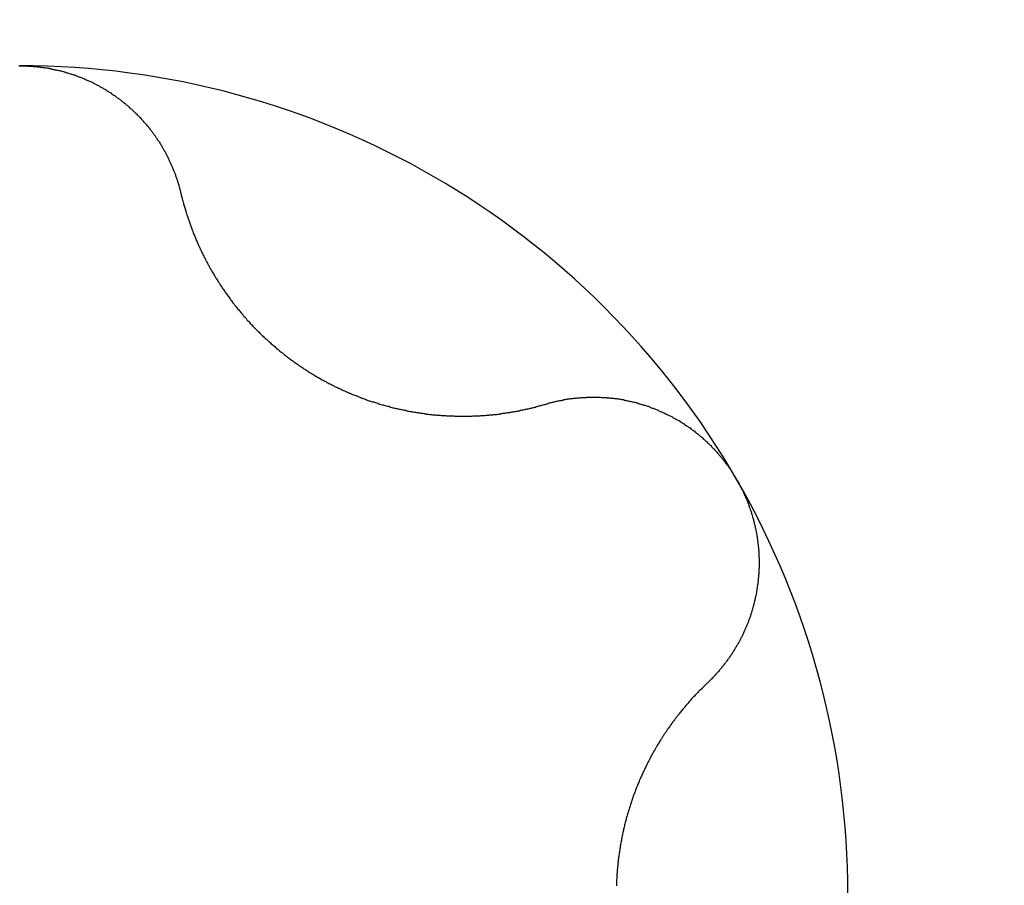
# Model space of a CAD drawing. Extents: x 1107 to 4046, y 937 to 3355.
# Tile 680 of 861: x 2098.98 to 2101.65, y 3010.04 to 3012.39. Entities that reach past the tile are written whole.
import ezdxf

# ---------------------------------------------------------------- set-up
doc = ezdxf.new("R2010")
doc.units = 0
doc.layers.add('KF_VIDA_L___C_BOTTOM', color=7, linetype='CONTINUOUS')

# ---------------------------------------------------------------- blocks, each defined once
blk = doc.blocks.new('KF_VIDA_L___C_BOTTOM')
at = {"layer": 'KF_VIDA_L___C_BOTTOM'}
for points in [[(-88.0024, 137.25, 0), (-88, 137.25, 0)], [(-88, 137.25, 0), (-87.9976, 137.25, 0), (-87.9952, 137.25, 0), (-87.9928, 137.25, 0), (-87.9904, 137.25, 0), (-87.988, 137.25, 0), (-87.9855, 137.25, 0), (-87.9831, 137.25, 0), (-87.9807, 137.25, 0), (-87.9783, 137.249, 0), (-87.9759, 137.249, 0), (-87.9735, 137.249, 0), (-87.971, 137.249, 0), (-87.9686, 137.249, 0), (-87.9662, 137.249, 0), (-87.9638, 137.248, 0), (-87.9614, 137.248, 0), (-87.9589, 137.248, 0), (-87.9565, 137.248, 0), (-87.9541, 137.248, 0), (-87.9517, 137.247, 0), (-87.9492, 137.247, 0), (-87.9468, 137.247, 0), (-87.9444, 137.246, 0), (-87.942, 137.246, 0), (-87.9395, 137.246, 0), (-87.9371, 137.245, 0), (-87.9347, 137.245, 0), (-87.9323, 137.245, 0), (-87.9298, 137.244, 0), (-87.9274, 137.244, 0), (-87.925, 137.244, 0), (-87.9226, 137.243, 0), (-87.9202, 137.243, 0), (-87.9178, 137.242, 0), (-87.9153, 137.242, 0), (-87.9129, 137.241, 0), (-87.9105, 137.241, 0), (-87.9081, 137.24, 0), (-87.9057, 137.24, 0), (-87.9033, 137.239, 0), (-87.9009, 137.239, 0), (-87.8985, 137.238, 0), (-87.8961, 137.238, 0), (-87.8937, 137.237, 0), (-87.8913, 137.237, 0), (-87.8889, 137.236, 0), (-87.8865, 137.235, 0), (-87.8842, 137.235, 0), (-87.8818, 137.234, 0), (-87.8794, 137.233, 0), (-87.877, 137.233, 0), (-87.8747, 137.232, 0), (-87.8723, 137.231, 0), (-87.8699, 137.231, 0), (-87.8676, 137.23, 0), (-87.8652, 137.229, 0), (-87.8629, 137.228, 0), (-87.8605, 137.228, 0), (-87.8582, 137.227, 0), (-87.8558, 137.226, 0), (-87.8535, 137.225, 0), (-87.8512, 137.225, 0), (-87.8488, 137.224, 0), (-87.8465, 137.223, 0), (-87.8442, 137.222, 0), (-87.8419, 137.221, 0), (-87.8396, 137.22, 0), (-87.8373, 137.219, 0), (-87.835, 137.219, 0), (-87.8327, 137.218, 0), (-87.8304, 137.217, 0), (-87.8281, 137.216, 0), (-87.8258, 137.215, 0), (-87.8236, 137.214, 0), (-87.8213, 137.213, 0), (-87.8191, 137.212, 0), (-87.8168, 137.211, 0), (-87.8146, 137.21, 0), (-87.8123, 137.209, 0), (-87.8101, 137.208, 0), (-87.8079, 137.207, 0), (-87.8056, 137.206, 0), (-87.8034, 137.205, 0), (-87.8012, 137.204, 0), (-87.799, 137.203, 0), (-87.7968, 137.202, 0), (-87.7947, 137.2, 0), (-87.7925, 137.199, 0), (-87.7903, 137.198, 0), (-87.7882, 137.197, 0), (-87.786, 137.196, 0), (-87.7839, 137.195, 0), (-87.7817, 137.193, 0), (-87.7796, 137.192, 0), (-87.7775, 137.191, 0), (-87.7753, 137.19, 0), (-87.7732, 137.189, 0), (-87.7711, 137.187, 0), (-87.769, 137.186, 0), (-87.767, 137.185, 0), (-87.7649, 137.184, 0), (-87.7628, 137.182, 0), (-87.7608, 137.181, 0), (-87.7587, 137.18, 0), (-87.7567, 137.178, 0), (-87.7546, 137.177, 0), (-87.7526, 137.176, 0), (-87.7506, 137.174, 0), (-87.7486, 137.173, 0), (-87.7466, 137.172, 0), (-87.7446, 137.17, 0), (-87.7426, 137.169, 0), (-87.7406, 137.168, 0), (-87.7387, 137.166, 0), (-87.7367, 137.165, 0), (-87.7348, 137.163, 0), (-87.7328, 137.162, 0), (-87.7309, 137.16, 0), (-87.729, 137.159, 0), (-87.727, 137.158, 0), (-87.7251, 137.156, 0), (-87.7233, 137.155, 0), (-87.7214, 137.153, 0), (-87.7195, 137.152, 0), (-87.7176, 137.15, 0), (-87.7158, 137.149, 0), (-87.7139, 137.147, 0), (-87.7121, 137.146, 0), (-87.7103, 137.144, 0), (-87.7084, 137.143, 0), (-87.7066, 137.141, 0), (-87.7048, 137.139, 0), (-87.703, 137.138, 0), (-87.7013, 137.136, 0), (-87.6995, 137.135, 0), (-87.6977, 137.133, 0), (-87.696, 137.132, 0), (-87.6943, 137.13, 0), (-87.6925, 137.128, 0), (-87.6908, 137.127, 0), (-87.6891, 137.125, 0), (-87.6874, 137.124, 0), (-87.6857, 137.122, 0), (-87.6841, 137.12, 0), (-87.6824, 137.119, 0), (-87.6807, 137.117, 0), (-87.6791, 137.115, 0), (-87.6775, 137.114, 0), (-87.6758, 137.112, 0), (-87.6742, 137.11, 0), (-87.6726, 137.109, 0), (-87.671, 137.107, 0), (-87.6695, 137.105, 0), (-87.6679, 137.104, 0), (-87.6664, 137.102, 0), (-87.6648, 137.1, 0), (-87.6633, 137.098, 0), (-87.6618, 137.097, 0), (-87.6603, 137.095, 0), (-87.6588, 137.093, 0), (-87.6573, 137.092, 0), (-87.6558, 137.09, 0), (-87.6543, 137.088, 0), (-87.6529, 137.086, 0), (-87.6514, 137.085, 0), (-87.65, 137.083, 0), (-87.6486, 137.081, 0), (-87.6472, 137.079, 0), (-87.6458, 137.078, 0), (-87.6444, 137.076, 0), (-87.6431, 137.074, 0), (-87.6417, 137.072, 0), (-87.6404, 137.07, 0), (-87.639, 137.069, 0), (-87.6377, 137.067, 0), (-87.6364, 137.065, 0), (-87.635, 137.063, 0), (-87.6337, 137.061, 0), (-87.6324, 137.06, 0), (-87.6311, 137.058, 0), (-87.6299, 137.056, 0), (-87.6286, 137.054, 0), (-87.6273, 137.052, 0), (-87.6261, 137.05, 0), (-87.6248, 137.048, 0), (-87.6236, 137.047, 0), (-87.6224, 137.045, 0), (-87.6211, 137.043, 0), (-87.6199, 137.041, 0), (-87.6187, 137.039, 0), (-87.6175, 137.037, 0), (-87.6164, 137.035, 0), (-87.6152, 137.033, 0), (-87.614, 137.031, 0), (-87.6129, 137.029, 0), (-87.6117, 137.027, 0), (-87.6106, 137.025, 0), (-87.6095, 137.023, 0), (-87.6084, 137.021, 0), (-87.6073, 137.019, 0), (-87.6062, 137.018, 0), (-87.6051, 137.016, 0), (-87.604, 137.014, 0), (-87.6029, 137.012, 0), (-87.6019, 137.01, 0), (-87.6008, 137.008, 0), (-87.5998, 137.006, 0), (-87.5987, 137.003, 0), (-87.5977, 137.001, 0), (-87.5967, 136.999, 0), (-87.5957, 136.997, 0), (-87.5947, 136.995, 0), (-87.5938, 136.993, 0), (-87.5928, 136.991, 0), (-87.5918, 136.989, 0), (-87.5909, 136.987, 0), (-87.5899, 136.985, 0), (-87.589, 136.983, 0), (-87.5881, 136.981, 0), (-87.5872, 136.979, 0), (-87.5863, 136.977, 0), (-87.5854, 136.975, 0), (-87.5845, 136.973, 0), (-87.5837, 136.971, 0), (-87.5828, 136.968, 0), (-87.5819, 136.966, 0), (-87.5811, 136.964, 0), (-87.5803, 136.962, 0), (-87.5795, 136.96, 0), (-87.5787, 136.958, 0), (-87.5779, 136.956, 0), (-87.5771, 136.954, 0), (-87.5763, 136.951, 0), (-87.5756, 136.949, 0), (-87.5748, 136.947, 0), (-87.5741, 136.945, 0), (-87.5733, 136.943, 0), (-87.5726, 136.941, 0), (-87.5719, 136.939, 0), (-87.5712, 136.936, 0), (-87.5705, 136.934, 0), (-87.5699, 136.932, 0), (-87.5692, 136.93, 0), (-87.5686, 136.928, 0), (-87.5679, 136.926, 0), (-87.5673, 136.923, 0), (-87.5667, 136.921, 0), (-87.5661, 136.919, 0), (-87.5655, 136.917, 0), (-87.5649, 136.915, 0), (-87.5643, 136.913, 0), (-87.5638, 136.91, 0), (-87.5632, 136.908, 0), (-87.5627, 136.906, 0), (-87.5621, 136.904, 0)], [(-87.5621, 136.904, 0), (-87.5615, 136.901, 0), (-87.5609, 136.898, 0), (-87.5602, 136.896, 0), (-87.5595, 136.893, 0), (-87.5589, 136.89, 0), (-87.5582, 136.888, 0), (-87.5575, 136.885, 0), (-87.5568, 136.883, 0), (-87.5561, 136.88, 0), (-87.5553, 136.877, 0), (-87.5546, 136.875, 0), (-87.5539, 136.872, 0), (-87.5531, 136.869, 0), (-87.5523, 136.867, 0), (-87.5516, 136.864, 0), (-87.5508, 136.861, 0), (-87.55, 136.859, 0), (-87.5492, 136.856, 0), (-87.5484, 136.854, 0), (-87.5476, 136.851, 0), (-87.5468, 136.848, 0), (-87.5459, 136.846, 0), (-87.5451, 136.843, 0), (-87.5443, 136.84, 0), (-87.5434, 136.838, 0), (-87.5425, 136.835, 0), (-87.5417, 136.833, 0), (-87.5408, 136.83, 0), (-87.5399, 136.828, 0), (-87.539, 136.825, 0), (-87.5381, 136.822, 0), (-87.5372, 136.82, 0), (-87.5362, 136.817, 0), (-87.5353, 136.815, 0), (-87.5344, 136.812, 0), (-87.5334, 136.81, 0), (-87.5325, 136.807, 0), (-87.5315, 136.804, 0), (-87.5305, 136.802, 0), (-87.5295, 136.799, 0), (-87.5286, 136.797, 0), (-87.5276, 136.794, 0), (-87.5265, 136.792, 0), (-87.5255, 136.789, 0), (-87.5245, 136.787, 0), (-87.5235, 136.784, 0), (-87.5224, 136.782, 0), (-87.5214, 136.779, 0), (-87.5203, 136.777, 0), (-87.5193, 136.774, 0), (-87.5182, 136.772, 0), (-87.5171, 136.769, 0), (-87.5161, 136.767, 0), (-87.515, 136.764, 0), (-87.5139, 136.762, 0), (-87.5128, 136.76, 0), (-87.5116, 136.757, 0), (-87.5105, 136.755, 0), (-87.5094, 136.752, 0), (-87.5083, 136.75, 0), (-87.5071, 136.747, 0), (-87.506, 136.745, 0), (-87.5048, 136.743, 0), (-87.5036, 136.74, 0), (-87.5025, 136.738, 0), (-87.5013, 136.735, 0), (-87.5001, 136.733, 0), (-87.4989, 136.731, 0), (-87.4977, 136.728, 0), (-87.4965, 136.726, 0), (-87.4952, 136.723, 0), (-87.494, 136.721, 0), (-87.4927, 136.719, 0), (-87.4914, 136.716, 0), (-87.4902, 136.714, 0), (-87.4889, 136.711, 0), (-87.4876, 136.709, 0), (-87.4862, 136.707, 0), (-87.4849, 136.704, 0), (-87.4836, 136.702, 0), (-87.4822, 136.699, 0), (-87.4808, 136.697, 0), (-87.4795, 136.695, 0), (-87.4781, 136.692, 0), (-87.4767, 136.69, 0), (-87.4753, 136.687, 0), (-87.4738, 136.685, 0), (-87.4724, 136.683, 0), (-87.471, 136.68, 0), (-87.4695, 136.678, 0), (-87.468, 136.675, 0), (-87.4666, 136.673, 0), (-87.4651, 136.671, 0), (-87.4636, 136.668, 0), (-87.4621, 136.666, 0), (-87.4605, 136.663, 0), (-87.459, 136.661, 0), (-87.4574, 136.659, 0), (-87.4559, 136.656, 0), (-87.4543, 136.654, 0), (-87.4527, 136.651, 0), (-87.4512, 136.649, 0), (-87.4496, 136.647, 0), (-87.4479, 136.644, 0), (-87.4463, 136.642, 0), (-87.4447, 136.639, 0), (-87.443, 136.637, 0), (-87.4414, 136.635, 0), (-87.4397, 136.632, 0), (-87.438, 136.63, 0), (-87.4363, 136.628, 0), (-87.4346, 136.625, 0), (-87.4329, 136.623, 0), (-87.4312, 136.62, 0), (-87.4295, 136.618, 0), (-87.4277, 136.616, 0), (-87.426, 136.613, 0), (-87.4242, 136.611, 0), (-87.4225, 136.609, 0), (-87.4207, 136.606, 0), (-87.4189, 136.604, 0), (-87.4171, 136.602, 0), (-87.4153, 136.599, 0), (-87.4134, 136.597, 0), (-87.4116, 136.595, 0), (-87.4097, 136.592, 0), (-87.4079, 136.59, 0), (-87.406, 136.588, 0), (-87.4041, 136.585, 0), (-87.4022, 136.583, 0), (-87.4003, 136.581, 0), (-87.3984, 136.579, 0), (-87.3965, 136.576, 0), (-87.3946, 136.574, 0), (-87.3926, 136.572, 0), (-87.3907, 136.569, 0), (-87.3887, 136.567, 0), (-87.3868, 136.565, 0), (-87.3848, 136.563, 0), (-87.3828, 136.56, 0), (-87.3808, 136.558, 0), (-87.3788, 136.556, 0), (-87.3768, 136.554, 0), (-87.3747, 136.552, 0), (-87.3727, 136.549, 0), (-87.3706, 136.547, 0), (-87.3686, 136.545, 0), (-87.3665, 136.543, 0), (-87.3644, 136.541, 0), (-87.3623, 136.538, 0), (-87.3602, 136.536, 0), (-87.3581, 136.534, 0), (-87.356, 136.532, 0), (-87.3539, 136.53, 0), (-87.3517, 136.528, 0), (-87.3496, 136.526, 0), (-87.3474, 136.524, 0), (-87.3453, 136.521, 0), (-87.3431, 136.519, 0), (-87.3409, 136.517, 0), (-87.3387, 136.515, 0), (-87.3365, 136.513, 0), (-87.3343, 136.511, 0), (-87.3321, 136.509, 0), (-87.3299, 136.507, 0), (-87.3276, 136.505, 0), (-87.3254, 136.503, 0), (-87.3232, 136.501, 0), (-87.3209, 136.499, 0), (-87.3186, 136.497, 0), (-87.3164, 136.495, 0), (-87.3141, 136.493, 0), (-87.3118, 136.491, 0), (-87.3095, 136.489, 0), (-87.3072, 136.487, 0), (-87.3049, 136.485, 0), (-87.3026, 136.483, 0), (-87.3003, 136.481, 0), (-87.298, 136.479, 0), (-87.2956, 136.477, 0), (-87.2933, 136.475, 0), (-87.291, 136.473, 0), (-87.2886, 136.471, 0), (-87.2863, 136.47, 0), (-87.2839, 136.468, 0), (-87.2815, 136.466, 0), (-87.2792, 136.464, 0), (-87.2768, 136.462, 0), (-87.2744, 136.46, 0), (-87.272, 136.458, 0), (-87.2696, 136.457, 0), (-87.2672, 136.455, 0), (-87.2648, 136.453, 0), (-87.2624, 136.451, 0), (-87.26, 136.449, 0), (-87.2576, 136.448, 0), (-87.2552, 136.446, 0), (-87.2527, 136.444, 0), (-87.2503, 136.443, 0), (-87.2479, 136.441, 0), (-87.2454, 136.439, 0), (-87.243, 136.437, 0), (-87.2405, 136.436, 0), (-87.2381, 136.434, 0), (-87.2356, 136.432, 0), (-87.2332, 136.431, 0), (-87.2307, 136.429, 0), (-87.2282, 136.427, 0), (-87.2258, 136.426, 0), (-87.2233, 136.424, 0), (-87.2208, 136.423, 0), (-87.2183, 136.421, 0), (-87.2159, 136.419, 0), (-87.2134, 136.418, 0), (-87.2109, 136.416, 0), (-87.2084, 136.415, 0), (-87.2059, 136.413, 0), (-87.2034, 136.412, 0), (-87.2009, 136.41, 0), (-87.1984, 136.409, 0), (-87.1959, 136.407, 0), (-87.1934, 136.406, 0), (-87.1909, 136.404, 0), (-87.1884, 136.403, 0), (-87.1859, 136.401, 0), (-87.1834, 136.4, 0), (-87.1808, 136.399, 0), (-87.1783, 136.397, 0), (-87.1757, 136.396, 0), (-87.1732, 136.394, 0), (-87.1706, 136.393, 0), (-87.168, 136.392, 0), (-87.1654, 136.39, 0), (-87.1628, 136.389, 0), (-87.1602, 136.387, 0), (-87.1576, 136.386, 0), (-87.155, 136.385, 0), (-87.1523, 136.383, 0), (-87.1497, 136.382, 0), (-87.1471, 136.381, 0), (-87.1444, 136.379, 0), (-87.1417, 136.378, 0), (-87.1391, 136.377, 0), (-87.1364, 136.376, 0), (-87.1337, 136.374, 0), (-87.131, 136.373, 0), (-87.1283, 136.372, 0), (-87.1256, 136.371, 0), (-87.1229, 136.369, 0), (-87.1202, 136.368, 0), (-87.1174, 136.367, 0), (-87.1147, 136.366, 0), (-87.112, 136.364, 0), (-87.1092, 136.363, 0), (-87.1065, 136.362, 0), (-87.1037, 136.361, 0), (-87.1009, 136.36, 0), (-87.0982, 136.359, 0), (-87.0954, 136.357, 0), (-87.0926, 136.356, 0), (-87.0898, 136.355, 0), (-87.087, 136.354, 0), (-87.0842, 136.353, 0), (-87.0814, 136.352, 0), (-87.0786, 136.351, 0), (-87.0758, 136.35, 0), (-87.0729, 136.349, 0), (-87.0701, 136.347, 0), (-87.0673, 136.346, 0), (-87.0644, 136.345, 0), (-87.0616, 136.344, 0), (-87.0588, 136.343, 0), (-87.0559, 136.342, 0), (-87.0531, 136.341, 0), (-87.0502, 136.34, 0), (-87.0473, 136.339, 0), (-87.0445, 136.338, 0), (-87.0416, 136.337, 0), (-87.0387, 136.337, 0), (-87.0358, 136.336, 0), (-87.033, 136.335, 0), (-87.0301, 136.334, 0), (-87.0272, 136.333, 0), (-87.0243, 136.332, 0), (-87.0214, 136.331, 0), (-87.0185, 136.33, 0), (-87.0156, 136.329, 0), (-87.0127, 136.329, 0), (-87.0098, 136.328, 0), (-87.0069, 136.327, 0), (-87.004, 136.326, 0), (-87.0011, 136.325, 0), (-86.9982, 136.325, 0), (-86.9952, 136.324, 0), (-86.9923, 136.323, 0), (-86.9894, 136.322, 0), (-86.9865, 136.321, 0), (-86.9836, 136.321, 0), (-86.9806, 136.32, 0), (-86.9777, 136.319, 0), (-86.9748, 136.319, 0), (-86.9718, 136.318, 0), (-86.9689, 136.317, 0), (-86.966, 136.317, 0), (-86.9631, 136.316, 0), (-86.9601, 136.315, 0), (-86.9572, 136.315, 0), (-86.9543, 136.314, 0), (-86.9513, 136.314, 0), (-86.9484, 136.313, 0), (-86.9454, 136.312, 0), (-86.9425, 136.312, 0), (-86.9396, 136.311, 0), (-86.9366, 136.311, 0), (-86.9337, 136.31, 0), (-86.9308, 136.31, 0), (-86.9278, 136.309, 0), (-86.9249, 136.309, 0), (-86.922, 136.308, 0), (-86.919, 136.308, 0), (-86.9161, 136.307, 0), (-86.9132, 136.307, 0), (-86.9103, 136.306, 0), (-86.9073, 136.306, 0), (-86.9044, 136.306, 0), (-86.9015, 136.305, 0), (-86.8986, 136.305, 0), (-86.8956, 136.304, 0), (-86.8927, 136.304, 0), (-86.8898, 136.304, 0), (-86.8869, 136.303, 0), (-86.884, 136.303, 0), (-86.8811, 136.303, 0), (-86.8782, 136.302, 0), (-86.8753, 136.302, 0), (-86.8724, 136.302, 0), (-86.8695, 136.302, 0), (-86.8666, 136.301, 0), (-86.8637, 136.301, 0), (-86.8608, 136.301, 0), (-86.8579, 136.301, 0), (-86.855, 136.3, 0), (-86.8521, 136.3, 0), (-86.8493, 136.3, 0), (-86.8464, 136.3, 0), (-86.8435, 136.3, 0), (-86.8406, 136.299, 0), (-86.8378, 136.299, 0), (-86.8349, 136.299, 0), (-86.8321, 136.299, 0), (-86.8292, 136.299, 0), (-86.8264, 136.299, 0), (-86.8235, 136.299, 0), (-86.8207, 136.299, 0), (-86.8179, 136.298, 0), (-86.8151, 136.298, 0), (-86.8122, 136.298, 0), (-86.8094, 136.298, 0), (-86.8066, 136.298, 0), (-86.8038, 136.298, 0), (-86.801, 136.298, 0), (-86.7982, 136.298, 0), (-86.7954, 136.298, 0), (-86.7927, 136.298, 0), (-86.7899, 136.298, 0), (-86.7871, 136.298, 0), (-86.7844, 136.298, 0), (-86.7816, 136.298, 0), (-86.7788, 136.298, 0), (-86.7761, 136.298, 0), (-86.7734, 136.298, 0), (-86.7706, 136.298, 0), (-86.7679, 136.299, 0), (-86.7652, 136.299, 0), (-86.7625, 136.299, 0), (-86.7598, 136.299, 0), (-86.7571, 136.299, 0), (-86.7544, 136.299, 0), (-86.7517, 136.299, 0), (-86.7491, 136.299, 0), (-86.7464, 136.3, 0), (-86.7438, 136.3, 0), (-86.7411, 136.3, 0), (-86.7384, 136.3, 0), (-86.7358, 136.3, 0), (-86.7331, 136.301, 0), (-86.7304, 136.301, 0), (-86.7278, 136.301, 0), (-86.7251, 136.301, 0), (-86.7224, 136.302, 0), (-86.7198, 136.302, 0), (-86.7171, 136.302, 0), (-86.7144, 136.302, 0), (-86.7117, 136.303, 0), (-86.7091, 136.303, 0), (-86.7064, 136.303, 0), (-86.7037, 136.303, 0), (-86.701, 136.304, 0), (-86.6984, 136.304, 0), (-86.6957, 136.304, 0), (-86.693, 136.305, 0), (-86.6903, 136.305, 0), (-86.6876, 136.306, 0), (-86.6849, 136.306, 0), (-86.6823, 136.306, 0), (-86.6796, 136.307, 0), (-86.6769, 136.307, 0), (-86.6742, 136.308, 0), (-86.6715, 136.308, 0), (-86.6688, 136.308, 0), (-86.6662, 136.309, 0), (-86.6635, 136.309, 0), (-86.6608, 136.31, 0), (-86.6581, 136.31, 0), (-86.6554, 136.311, 0), (-86.6527, 136.311, 0), (-86.6501, 136.312, 0), (-86.6474, 136.312, 0), (-86.6447, 136.313, 0), (-86.642, 136.313, 0), (-86.6393, 136.314, 0), (-86.6367, 136.314, 0), (-86.634, 136.315, 0), (-86.6313, 136.315, 0), (-86.6286, 136.316, 0), (-86.6259, 136.317, 0), (-86.6233, 136.317, 0), (-86.6206, 136.318, 0), (-86.6179, 136.318, 0), (-86.6153, 136.319, 0), (-86.6126, 136.32, 0), (-86.6099, 136.32, 0), (-86.6073, 136.321, 0), (-86.6046, 136.322, 0), (-86.6019, 136.322, 0), (-86.5993, 136.323, 0), (-86.5966, 136.324, 0), (-86.594, 136.324, 0), (-86.5913, 136.325, 0), (-86.5887, 136.326, 0), (-86.586, 136.327, 0), (-86.5834, 136.327, 0), (-86.5807, 136.328, 0), (-86.5781, 136.329, 0), (-86.5754, 136.33, 0), (-86.5728, 136.33, 0), (-86.5702, 136.331, 0)], [(-86.5702, 136.331, 0), (-86.568, 136.332, 0), (-86.5658, 136.332, 0), (-86.5637, 136.333, 0), (-86.5615, 136.334, 0), (-86.5593, 136.334, 0), (-86.5571, 136.335, 0), (-86.5549, 136.335, 0), (-86.5528, 136.336, 0), (-86.5506, 136.336, 0), (-86.5484, 136.337, 0), (-86.5462, 136.338, 0), (-86.544, 136.338, 0), (-86.5418, 136.339, 0), (-86.5396, 136.339, 0), (-86.5373, 136.34, 0), (-86.5351, 136.34, 0), (-86.5329, 136.341, 0), (-86.5307, 136.341, 0), (-86.5285, 136.341, 0), (-86.5263, 136.342, 0), (-86.524, 136.342, 0), (-86.5218, 136.343, 0), (-86.5196, 136.343, 0), (-86.5173, 136.343, 0), (-86.5151, 136.344, 0), (-86.5129, 136.344, 0), (-86.5106, 136.345, 0), (-86.5084, 136.345, 0), (-86.5061, 136.345, 0), (-86.5039, 136.346, 0), (-86.5017, 136.346, 0), (-86.4994, 136.346, 0), (-86.4972, 136.346, 0), (-86.4949, 136.347, 0), (-86.4927, 136.347, 0), (-86.4904, 136.347, 0), (-86.4881, 136.347, 0), (-86.4859, 136.348, 0), (-86.4836, 136.348, 0), (-86.4814, 136.348, 0), (-86.4791, 136.348, 0), (-86.4769, 136.348, 0), (-86.4746, 136.349, 0), (-86.4723, 136.349, 0), (-86.4701, 136.349, 0), (-86.4678, 136.349, 0), (-86.4656, 136.349, 0), (-86.4633, 136.349, 0), (-86.461, 136.349, 0), (-86.4588, 136.35, 0), (-86.4565, 136.35, 0), (-86.4542, 136.35, 0), (-86.452, 136.35, 0), (-86.4497, 136.35, 0), (-86.4475, 136.35, 0), (-86.4452, 136.35, 0), (-86.4429, 136.35, 0), (-86.4407, 136.35, 0), (-86.4384, 136.35, 0), (-86.4361, 136.35, 0), (-86.4339, 136.35, 0), (-86.4316, 136.35, 0), (-86.4294, 136.35, 0), (-86.4271, 136.35, 0), (-86.4249, 136.35, 0), (-86.4226, 136.35, 0), (-86.4203, 136.349, 0), (-86.4181, 136.349, 0), (-86.4158, 136.349, 0), (-86.4136, 136.349, 0), (-86.4113, 136.349, 0), (-86.4091, 136.349, 0), (-86.4069, 136.349, 0), (-86.4046, 136.348, 0), (-86.4024, 136.348, 0), (-86.4001, 136.348, 0), (-86.3979, 136.348, 0), (-86.3957, 136.348, 0), (-86.3934, 136.347, 0), (-86.3912, 136.347, 0), (-86.389, 136.347, 0), (-86.3867, 136.347, 0), (-86.3845, 136.346, 0), (-86.3823, 136.346, 0), (-86.3801, 136.346, 0), (-86.3779, 136.346, 0), (-86.3756, 136.345, 0), (-86.3734, 136.345, 0), (-86.3712, 136.345, 0), (-86.369, 136.344, 0), (-86.3667, 136.344, 0), (-86.3645, 136.343, 0), (-86.3623, 136.343, 0), (-86.36, 136.343, 0), (-86.3578, 136.342, 0), (-86.3555, 136.342, 0), (-86.3533, 136.341, 0), (-86.351, 136.341, 0), (-86.3488, 136.34, 0), (-86.3465, 136.34, 0), (-86.3443, 136.339, 0), (-86.3421, 136.339, 0), (-86.3398, 136.338, 0), (-86.3375, 136.338, 0), (-86.3353, 136.337, 0), (-86.333, 136.337, 0), (-86.3308, 136.336, 0), (-86.3285, 136.336, 0), (-86.3263, 136.335, 0), (-86.324, 136.334, 0), (-86.3218, 136.334, 0), (-86.3195, 136.333, 0), (-86.3173, 136.332, 0), (-86.315, 136.332, 0), (-86.3128, 136.331, 0), (-86.3105, 136.33, 0), (-86.3083, 136.33, 0), (-86.306, 136.329, 0), (-86.3038, 136.328, 0), (-86.3015, 136.328, 0), (-86.2993, 136.327, 0), (-86.297, 136.326, 0), (-86.2948, 136.325, 0), (-86.2925, 136.325, 0), (-86.2903, 136.324, 0), (-86.288, 136.323, 0), (-86.2858, 136.322, 0), (-86.2836, 136.321, 0), (-86.2813, 136.32, 0), (-86.2791, 136.32, 0), (-86.2769, 136.319, 0), (-86.2746, 136.318, 0), (-86.2724, 136.317, 0), (-86.2702, 136.316, 0), (-86.268, 136.315, 0), (-86.2658, 136.314, 0), (-86.2635, 136.313, 0), (-86.2613, 136.312, 0), (-86.2591, 136.311, 0), (-86.2569, 136.31, 0), (-86.2547, 136.309, 0), (-86.2525, 136.308, 0), (-86.2503, 136.307, 0), (-86.2481, 136.306, 0), (-86.246, 136.305, 0), (-86.2438, 136.304, 0), (-86.2416, 136.303, 0), (-86.2394, 136.302, 0), (-86.2373, 136.301, 0), (-86.2351, 136.3, 0), (-86.2329, 136.299, 0), (-86.2308, 136.298, 0), (-86.2286, 136.297, 0), (-86.2265, 136.295, 0), (-86.2243, 136.294, 0), (-86.2222, 136.293, 0), (-86.2201, 136.292, 0), (-86.218, 136.291, 0), (-86.2158, 136.289, 0), (-86.2137, 136.288, 0), (-86.2116, 136.287, 0), (-86.2095, 136.286, 0), (-86.2074, 136.285, 0), (-86.2053, 136.283, 0), (-86.2033, 136.282, 0), (-86.2012, 136.281, 0), (-86.1991, 136.279, 0), (-86.1971, 136.278, 0), (-86.195, 136.277, 0), (-86.1929, 136.275, 0), (-86.1909, 136.274, 0), (-86.1889, 136.273, 0), (-86.1868, 136.271, 0), (-86.1848, 136.27, 0), (-86.1828, 136.268, 0), (-86.1808, 136.267, 0), (-86.1788, 136.266, 0), (-86.1768, 136.264, 0), (-86.1748, 136.263, 0), (-86.1729, 136.261, 0), (-86.1709, 136.26, 0), (-86.1689, 136.258, 0), (-86.167, 136.257, 0), (-86.165, 136.255, 0), (-86.1631, 136.254, 0), (-86.1612, 136.252, 0), (-86.1592, 136.251, 0), (-86.1573, 136.249, 0), (-86.1554, 136.248, 0), (-86.1535, 136.246, 0), (-86.1516, 136.244, 0), (-86.1498, 136.243, 0), (-86.1479, 136.241, 0), (-86.146, 136.24, 0), (-86.1442, 136.238, 0), (-86.1423, 136.236, 0), (-86.1405, 136.235, 0), (-86.1387, 136.233, 0), (-86.1369, 136.231, 0), (-86.1351, 136.23, 0), (-86.1333, 136.228, 0), (-86.1315, 136.226, 0), (-86.1297, 136.225, 0), (-86.1279, 136.223, 0), (-86.1261, 136.221, 0), (-86.1244, 136.219, 0), (-86.1226, 136.218, 0), (-86.1209, 136.216, 0), (-86.1192, 136.214, 0), (-86.1175, 136.212, 0), (-86.1158, 136.211, 0), (-86.1141, 136.209, 0), (-86.1124, 136.207, 0), (-86.1107, 136.205, 0), (-86.109, 136.203, 0), (-86.1074, 136.202, 0), (-86.1057, 136.2, 0), (-86.1041, 136.198, 0), (-86.1025, 136.196, 0), (-86.1009, 136.194, 0), (-86.0993, 136.192, 0), (-86.0977, 136.19, 0), (-86.0961, 136.189, 0), (-86.0945, 136.187, 0), (-86.093, 136.185, 0), (-86.0914, 136.183, 0), (-86.0899, 136.181, 0), (-86.0883, 136.179, 0), (-86.0868, 136.177, 0), (-86.0853, 136.175, 0), (-86.0838, 136.173, 0), (-86.0823, 136.171, 0), (-86.0809, 136.169, 0), (-86.0794, 136.167, 0), (-86.0779, 136.166, 0), (-86.0765, 136.164, 0), (-86.0751, 136.162, 0), (-86.0737, 136.16, 0), (-86.0723, 136.158, 0), (-86.0709, 136.156, 0), (-86.0695, 136.154, 0), (-86.0681, 136.152, 0), (-86.0668, 136.15, 0), (-86.0654, 136.148, 0), (-86.0641, 136.146, 0), (-86.0628, 136.144, 0), (-86.0615, 136.141, 0), (-86.0602, 136.139, 0), (-86.0589, 136.137, 0), (-86.0576, 136.135, 0), (-86.0563, 136.133, 0), (-86.0551, 136.131, 0), (-86.0539, 136.129, 0), (-86.0527, 136.127, 0), (-86.0514, 136.125, 0)], [(-86.0514, 136.125, 0), (-86.0502, 136.123, 0), (-86.0491, 136.121, 0), (-86.0479, 136.119, 0), (-86.0467, 136.117, 0), (-86.0456, 136.114, 0), (-86.0444, 136.112, 0), (-86.0433, 136.11, 0), (-86.0422, 136.108, 0), (-86.0411, 136.106, 0), (-86.04, 136.104, 0), (-86.0389, 136.102, 0), (-86.0378, 136.099, 0), (-86.0367, 136.097, 0), (-86.0357, 136.095, 0), (-86.0346, 136.093, 0), (-86.0336, 136.091, 0), (-86.0326, 136.088, 0), (-86.0316, 136.086, 0), (-86.0306, 136.084, 0), (-86.0296, 136.082, 0), (-86.0286, 136.08, 0), (-86.0277, 136.077, 0), (-86.0267, 136.075, 0), (-86.0258, 136.073, 0), (-86.0248, 136.071, 0), (-86.0239, 136.068, 0), (-86.023, 136.066, 0), (-86.0221, 136.064, 0), (-86.0213, 136.061, 0), (-86.0204, 136.059, 0), (-86.0195, 136.057, 0), (-86.0187, 136.055, 0), (-86.0178, 136.052, 0), (-86.017, 136.05, 0), (-86.0162, 136.048, 0), (-86.0154, 136.045, 0), (-86.0146, 136.043, 0), (-86.0139, 136.041, 0), (-86.0131, 136.038, 0), (-86.0123, 136.036, 0), (-86.0116, 136.034, 0), (-86.0109, 136.031, 0), (-86.0102, 136.029, 0), (-86.0095, 136.026, 0), (-86.0088, 136.024, 0), (-86.0081, 136.022, 0), (-86.0075, 136.019, 0), (-86.0068, 136.017, 0), (-86.0062, 136.015, 0), (-86.0055, 136.012, 0), (-86.0049, 136.01, 0), (-86.0043, 136.007, 0), (-86.0037, 136.005, 0), (-86.0032, 136.003, 0), (-86.0026, 136, 0), (-86.0021, 135.998, 0), (-86.0015, 135.995, 0), (-86.001, 135.993, 0), (-86.0005, 135.991, 0), (-86, 135.988, 0), (-85.9995, 135.986, 0), (-85.9991, 135.983, 0), (-85.9986, 135.981, 0), (-85.9982, 135.979, 0), (-85.9977, 135.976, 0), (-85.9973, 135.974, 0), (-85.9969, 135.971, 0), (-85.9965, 135.969, 0), (-85.9961, 135.966, 0), (-85.9958, 135.964, 0), (-85.9954, 135.961, 0), (-85.9951, 135.959, 0), (-85.9948, 135.957, 0), (-85.9945, 135.954, 0), (-85.9942, 135.952, 0), (-85.9939, 135.949, 0), (-85.9936, 135.947, 0), (-85.9934, 135.944, 0), (-85.9931, 135.942, 0), (-85.9929, 135.94, 0), (-85.9927, 135.937, 0), (-85.9925, 135.935, 0), (-85.9923, 135.932, 0), (-85.9921, 135.93, 0), (-85.992, 135.927, 0), (-85.9918, 135.925, 0), (-85.9917, 135.922, 0), (-85.9916, 135.92, 0), (-85.9915, 135.917, 0), (-85.9914, 135.915, 0), (-85.9913, 135.913, 0), (-85.9913, 135.91, 0), (-85.9912, 135.908, 0), (-85.9912, 135.905, 0), (-85.9912, 135.903, 0), (-85.9912, 135.9, 0), (-85.9912, 135.898, 0), (-85.9912, 135.896, 0), (-85.9913, 135.893, 0), (-85.9913, 135.891, 0), (-85.9914, 135.888, 0), (-85.9914, 135.886, 0), (-85.9915, 135.883, 0), (-85.9916, 135.881, 0), (-85.9918, 135.878, 0), (-85.9919, 135.876, 0), (-85.992, 135.874, 0), (-85.9922, 135.871, 0), (-85.9923, 135.869, 0), (-85.9925, 135.866, 0), (-85.9927, 135.864, 0), (-85.9929, 135.862, 0), (-85.9931, 135.859, 0), (-85.9934, 135.857, 0), (-85.9936, 135.854, 0), (-85.9939, 135.852, 0), (-85.9941, 135.85, 0), (-85.9944, 135.847, 0), (-85.9947, 135.845, 0), (-85.995, 135.842, 0), (-85.9953, 135.84, 0), (-85.9957, 135.838, 0), (-85.996, 135.835, 0), (-85.9964, 135.833, 0), (-85.9967, 135.831, 0), (-85.9971, 135.828, 0), (-85.9975, 135.826, 0), (-85.9979, 135.823, 0), (-85.9983, 135.821, 0), (-85.9987, 135.819, 0), (-85.9992, 135.816, 0), (-85.9996, 135.814, 0), (-86.0001, 135.812, 0), (-86.0005, 135.809, 0), (-86.001, 135.807, 0), (-86.0015, 135.805, 0), (-86.002, 135.803, 0), (-86.0025, 135.8, 0), (-86.003, 135.798, 0), (-86.0036, 135.796, 0), (-86.0041, 135.793, 0), (-86.0047, 135.791, 0), (-86.0052, 135.789, 0), (-86.0058, 135.787, 0), (-86.0064, 135.784, 0), (-86.007, 135.782, 0), (-86.0076, 135.78, 0), (-86.0083, 135.778, 0), (-86.0089, 135.775, 0), (-86.0095, 135.773, 0), (-86.0102, 135.771, 0), (-86.0108, 135.769, 0), (-86.0115, 135.766, 0), (-86.0122, 135.764, 0), (-86.0129, 135.762, 0), (-86.0136, 135.76, 0), (-86.0143, 135.758, 0), (-86.015, 135.755, 0), (-86.0158, 135.753, 0), (-86.0165, 135.751, 0), (-86.0173, 135.749, 0), (-86.018, 135.747, 0), (-86.0188, 135.745, 0), (-86.0196, 135.743, 0), (-86.0204, 135.74, 0), (-86.0212, 135.738, 0), (-86.022, 135.736, 0), (-86.0228, 135.734, 0), (-86.0237, 135.732, 0), (-86.0245, 135.73, 0), (-86.0254, 135.728, 0), (-86.0262, 135.726, 0), (-86.0271, 135.724, 0), (-86.028, 135.722, 0), (-86.0289, 135.72, 0), (-86.0298, 135.718, 0), (-86.0307, 135.716, 0), (-86.0316, 135.714, 0), (-86.0326, 135.711, 0), (-86.0335, 135.709, 0), (-86.0345, 135.707, 0), (-86.0354, 135.705, 0), (-86.0364, 135.703, 0), (-86.0374, 135.701, 0), (-86.0384, 135.699, 0), (-86.0394, 135.697, 0), (-86.0405, 135.695, 0), (-86.0415, 135.693, 0), (-86.0425, 135.691, 0), (-86.0436, 135.689, 0), (-86.0447, 135.687, 0), (-86.0457, 135.685, 0), (-86.0468, 135.683, 0), (-86.0479, 135.681, 0), (-86.049, 135.679, 0), (-86.0501, 135.677, 0), (-86.0513, 135.675, 0), (-86.0524, 135.674, 0), (-86.0535, 135.672, 0), (-86.0547, 135.67, 0), (-86.0559, 135.668, 0), (-86.057, 135.666, 0), (-86.0582, 135.664, 0), (-86.0594, 135.662, 0), (-86.0606, 135.66, 0), (-86.0618, 135.658, 0), (-86.0631, 135.656, 0), (-86.0643, 135.654, 0), (-86.0655, 135.652, 0), (-86.0668, 135.65, 0), (-86.0681, 135.649, 0), (-86.0693, 135.647, 0), (-86.0706, 135.645, 0), (-86.0719, 135.643, 0), (-86.0732, 135.641, 0), (-86.0745, 135.639, 0), (-86.0758, 135.637, 0), (-86.0772, 135.636, 0), (-86.0785, 135.634, 0), (-86.0798, 135.632, 0), (-86.0812, 135.63, 0), (-86.0826, 135.628, 0), (-86.0839, 135.626, 0), (-86.0853, 135.625, 0), (-86.0867, 135.623, 0), (-86.0881, 135.621, 0), (-86.0895, 135.619, 0), (-86.0909, 135.618, 0), (-86.0923, 135.616, 0), (-86.0938, 135.614, 0), (-86.0952, 135.612, 0), (-86.0967, 135.611, 0), (-86.0981, 135.609, 0), (-86.0996, 135.607, 0), (-86.1011, 135.605, 0), (-86.1026, 135.604, 0), (-86.1041, 135.602, 0), (-86.1056, 135.6, 0), (-86.1071, 135.599, 0), (-86.1086, 135.597, 0), (-86.1101, 135.595, 0), (-86.1116, 135.594, 0), (-86.1132, 135.592, 0), (-86.1147, 135.59, 0), (-86.1163, 135.589, 0), (-86.1179, 135.587, 0), (-86.1194, 135.585, 0), (-86.121, 135.584, 0), (-86.1226, 135.582, 0), (-86.1242, 135.581, 0), (-86.1258, 135.579, 0), (-86.1274, 135.577, 0), (-86.129, 135.576, 0), (-86.1307, 135.574, 0), (-86.1323, 135.573, 0)], [(-86.1323, 135.573, 0), (-86.1343, 135.571, 0), (-86.1363, 135.569, 0), (-86.1383, 135.567, 0), (-86.1402, 135.565, 0), (-86.1422, 135.563, 0), (-86.1442, 135.561, 0), (-86.1461, 135.559, 0), (-86.1481, 135.557, 0), (-86.15, 135.555, 0), (-86.1519, 135.554, 0), (-86.1539, 135.552, 0), (-86.1558, 135.55, 0), (-86.1577, 135.548, 0), (-86.1596, 135.546, 0), (-86.1615, 135.544, 0), (-86.1634, 135.542, 0), (-86.1653, 135.54, 0), (-86.1671, 135.538, 0), (-86.169, 135.536, 0), (-86.1709, 135.534, 0), (-86.1727, 135.532, 0), (-86.1746, 135.53, 0), (-86.1764, 135.528, 0), (-86.1782, 135.526, 0), (-86.1801, 135.524, 0), (-86.1819, 135.521, 0), (-86.1837, 135.519, 0), (-86.1855, 135.517, 0), (-86.1873, 135.515, 0), (-86.189, 135.513, 0), (-86.1908, 135.511, 0), (-86.1926, 135.509, 0), (-86.1943, 135.507, 0), (-86.1961, 135.505, 0), (-86.1978, 135.503, 0), (-86.1996, 135.501, 0), (-86.2013, 135.499, 0), (-86.203, 135.497, 0), (-86.2047, 135.494, 0), (-86.2064, 135.492, 0), (-86.2081, 135.49, 0), (-86.2098, 135.488, 0), (-86.2115, 135.486, 0), (-86.2132, 135.484, 0), (-86.2148, 135.482, 0), (-86.2165, 135.479, 0), (-86.2181, 135.477, 0), (-86.2197, 135.475, 0), (-86.2214, 135.473, 0), (-86.223, 135.471, 0), (-86.2246, 135.469, 0), (-86.2262, 135.467, 0), (-86.2278, 135.464, 0), (-86.2294, 135.462, 0), (-86.231, 135.46, 0), (-86.2325, 135.458, 0), (-86.2341, 135.456, 0), (-86.2356, 135.453, 0), (-86.2372, 135.451, 0), (-86.2387, 135.449, 0), (-86.2402, 135.447, 0), (-86.2417, 135.445, 0), (-86.2432, 135.442, 0), (-86.2447, 135.44, 0), (-86.2462, 135.438, 0), (-86.2477, 135.436, 0), (-86.2492, 135.434, 0), (-86.2506, 135.431, 0), (-86.2521, 135.429, 0), (-86.2536, 135.427, 0), (-86.255, 135.425, 0), (-86.2565, 135.422, 0), (-86.2579, 135.42, 0), (-86.2594, 135.418, 0), (-86.2608, 135.415, 0), (-86.2622, 135.413, 0), (-86.2637, 135.411, 0), (-86.2651, 135.408, 0), (-86.2665, 135.406, 0), (-86.2679, 135.404, 0), (-86.2693, 135.401, 0), (-86.2707, 135.399, 0), (-86.2721, 135.397, 0), (-86.2735, 135.394, 0), (-86.2749, 135.392, 0), (-86.2763, 135.389, 0), (-86.2777, 135.387, 0), (-86.279, 135.384, 0), (-86.2804, 135.382, 0), (-86.2817, 135.379, 0), (-86.2831, 135.377, 0), (-86.2844, 135.375, 0), (-86.2858, 135.372, 0), (-86.2871, 135.37, 0), (-86.2884, 135.367, 0), (-86.2898, 135.364, 0), (-86.2911, 135.362, 0), (-86.2924, 135.359, 0), (-86.2937, 135.357, 0), (-86.295, 135.354, 0), (-86.2963, 135.352, 0), (-86.2975, 135.349, 0), (-86.2988, 135.347, 0), (-86.3001, 135.344, 0), (-86.3013, 135.341, 0), (-86.3026, 135.339, 0), (-86.3038, 135.336, 0), (-86.305, 135.334, 0), (-86.3063, 135.331, 0), (-86.3075, 135.328, 0), (-86.3087, 135.326, 0), (-86.3099, 135.323, 0), (-86.3111, 135.32, 0), (-86.3123, 135.318, 0), (-86.3135, 135.315, 0), (-86.3146, 135.312, 0), (-86.3158, 135.31, 0), (-86.317, 135.307, 0), (-86.3181, 135.304, 0), (-86.3192, 135.301, 0), (-86.3204, 135.299, 0), (-86.3215, 135.296, 0), (-86.3226, 135.293, 0), (-86.3237, 135.291, 0), (-86.3248, 135.288, 0), (-86.3259, 135.285, 0), (-86.3269, 135.282, 0), (-86.328, 135.279, 0), (-86.329, 135.277, 0), (-86.3301, 135.274, 0), (-86.3311, 135.271, 0), (-86.3321, 135.268, 0), (-86.3332, 135.266, 0), (-86.3342, 135.263, 0), (-86.3352, 135.26, 0), (-86.3361, 135.257, 0), (-86.3371, 135.254, 0), (-86.3381, 135.251, 0), (-86.339, 135.249, 0), (-86.34, 135.246, 0), (-86.3409, 135.243, 0), (-86.3418, 135.24, 0), (-86.3427, 135.237, 0), (-86.3436, 135.234, 0), (-86.3445, 135.231, 0), (-86.3454, 135.229, 0), (-86.3463, 135.226, 0), (-86.3471, 135.223, 0), (-86.348, 135.22, 0), (-86.3488, 135.217, 0), (-86.3496, 135.214, 0), (-86.3504, 135.211, 0), (-86.3512, 135.208, 0), (-86.352, 135.205, 0), (-86.3528, 135.202, 0), (-86.3536, 135.2, 0), (-86.3543, 135.197, 0), (-86.3551, 135.194, 0), (-86.3558, 135.191, 0), (-86.3565, 135.188, 0), (-86.3572, 135.185, 0), (-86.3579, 135.182, 0), (-86.3586, 135.179, 0), (-86.3593, 135.176, 0), (-86.36, 135.173, 0), (-86.3606, 135.17, 0), (-86.3613, 135.167, 0), (-86.3619, 135.164, 0), (-86.3625, 135.161, 0), (-86.3631, 135.158, 0), (-86.3637, 135.155, 0), (-86.3643, 135.152, 0), (-86.3649, 135.149, 0), (-86.3654, 135.146, 0), (-86.366, 135.143, 0), (-86.3665, 135.14, 0), (-86.3671, 135.138, 0), (-86.3676, 135.135, 0), (-86.3681, 135.132, 0), (-86.3686, 135.129, 0), (-86.3691, 135.126, 0), (-86.3695, 135.123, 0), (-86.37, 135.12, 0), (-86.3705, 135.117, 0), (-86.3709, 135.114, 0), (-86.3713, 135.111, 0), (-86.3718, 135.108, 0), (-86.3722, 135.105, 0), (-86.3726, 135.102, 0), (-86.3729, 135.099, 0), (-86.3733, 135.096, 0), (-86.3737, 135.093, 0), (-86.374, 135.09, 0), (-86.3744, 135.087, 0), (-86.3747, 135.084, 0), (-86.375, 135.081, 0), (-86.3753, 135.078, 0), (-86.3756, 135.075, 0), (-86.3759, 135.072, 0), (-86.3762, 135.069, 0), (-86.3764, 135.066, 0), (-86.3767, 135.063, 0), (-86.3769, 135.06, 0), (-86.3771, 135.057, 0), (-86.3774, 135.054, 0), (-86.3776, 135.051, 0), (-86.3778, 135.048, 0), (-86.3779, 135.045, 0), (-86.3781, 135.042, 0), (-86.3783, 135.039, 0), (-86.3784, 135.036, 0), (-86.3785, 135.034, 0), (-86.3787, 135.031, 0), (-86.3788, 135.028, 0), (-86.3789, 135.025, 0), (-86.379, 135.022, 0)]]:
    blk.add_polyline3d(points, dxfattribs=at)
for radius in [5.35, 4.65]:
    blk.add_circle((-88, 135), radius, dxfattribs=at)
for start, end in [(30, 90), (330, 30)]:
    blk.add_arc((-88, 135), 2.25, start, end, dxfattribs=at)

msp = doc.modelspace()

# ---------------------------------------------------------------- block references
at = {"layer": 'KF_VIDA_L___C_BOTTOM'}
msp.add_blockref('KF_VIDA_L___C_BOTTOM', (2186.9791, 2875.0183), dxfattribs=at)

doc.saveas('drawing.dxf')
